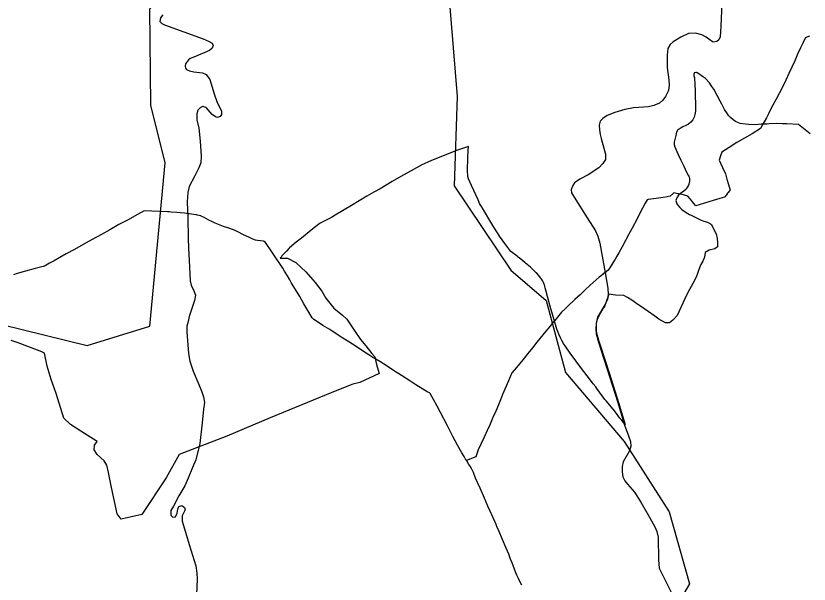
# Model space of a CAD drawing. Extents: x -789162 to -606354, y -1062736 to -945481.
# Drawn here: x -679066 to -676388, y -987160 to -985243 of the extents above; entities that cross this region are included whole.
import ezdxf

# ---------------------------------------------------------------- set-up
doc = ezdxf.new("R2010")
doc.units = 0
for name, color, linetype in [('_SIRSI VZTAHY_CYKLOTRASY MISTNI S', 7, 'Continuous'), ('_SIRSI VZTAHY_PRIRODNIHO PARKU', 7, 'Continuous'), ('_SIRSI VZTAHY_SILNICE III TRIDY_STAV', 7, 'Continuous'), ('_SIRSI VZTAHY_VTL PLYNOVOD', 7, 'Continuous')]:
    doc.layers.add(name, color=color, linetype=linetype)

msp = doc.modelspace()

# ---------------------------------------------------------------- linework, layer by layer
at = {"layer": '_SIRSI VZTAHY_CYKLOTRASY MISTNI S'}
for points in [[(-678147.3, -983515.2), (-678195.2, -983607.6), (-678297.8, -983679.5), (-678342.3, -983789), (-678304.7, -983908.8), (-678068.7, -984360.4), (-677750.7, -984784.8), (-677603.6, -985185.1), (-677576.3, -985515.4), (-677586.5, -985816.5), (-677395, -986100.5), (-677275.3, -986203.2), (-677210.3, -986446.1), (-677012, -986678.8), (-676860, -986915.4), (-676791.6, -987158.3), (-676884, -987315.7)], [(-679840.5, -987281.3), (-679999.8, -986991.7), (-680116, -986838.9), (-680262.7, -986590.5), (-680278.6, -986322.1), (-680265.3, -986199.9), (-680026.4, -986141.5), (-679795.4, -986393.9), (-679584.7, -986348.1), (-679506, -986262.6), (-679266.7, -986098.3), (-679188, -986266), (-678825.5, -986355), (-678613.5, -986289.9), (-678562.2, -985739), (-678610.1, -985544), (-678613.5, -985218.9), (-678452.8, -985071.7), (-678244.2, -985109.4), (-678309.1, -984952), (-678487, -984780.9), (-678459.6, -984664.5), (-677744.9, -984767.2)]]:
    msp.add_lwpolyline(points, dxfattribs=at)
at = {"layer": '_SIRSI VZTAHY_PRIRODNIHO PARKU'}
msp.add_lwpolyline([(-676384.4, -985641.2), (-676423.9, -985609.8), (-676462.7, -985606.7), (-676477.7, -985606.6), (-676496.4, -985605.5), (-676522.2, -985607.5), (-676529.1, -985608.1), (-676550.2, -985608.2), (-676567.3, -985610), (-676590.9, -985609.8), (-676602.6, -985608.7), (-676620.1, -985605.6), (-676626.8, -985603.7), (-676636, -985599.4), (-676643.8, -985593.7), (-676653.2, -985585.4), (-676659.5, -985578.6), (-676663.8, -985572.9), (-676673.1, -985558.9), (-676682.6, -985541.2), (-676693.5, -985520.1), (-676693.9, -985519.5), (-676698.1, -985511.9), (-676709.9, -985490.7), (-676716.6, -985480.7), (-676723.8, -985469.1), (-676738.2, -985454.5), (-676747.9, -985447), (-676760.6, -985438.3), (-676766.1, -985435.4), (-676768, -985434.4), (-676770.7, -985434.2), (-676775.7, -985435.3), (-676776, -985436.8), (-676776.6, -985439.7), (-676776.6, -985445.8), (-676775.3, -985451.7), (-676773.7, -985475), (-676773, -985495.3), (-676772.5, -985505.4), (-676771.1, -985547.5), (-676771.4, -985564.1), (-676773.6, -985576.2), (-676776, -985584.2), (-676780.9, -985594), (-676786.9, -985601.7), (-676795.4, -985607.9), (-676804.6, -985612.9), (-676813.9, -985617.5), (-676820.4, -985621), (-676826.4, -985624.6), (-676831.6, -985627.9), (-676835.7, -985634.7), (-676838.4, -985646.7), (-676843.5, -985668.8), (-676843.8, -985673.2), (-676843.6, -985677), (-676842.9, -985680.2), (-676842.2, -985682.8), (-676830, -985710.4), (-676821.2, -985729.8), (-676810.6, -985749.7), (-676806.2, -985759.8), (-676803.2, -985767.4), (-676796.1, -985780.1), (-676794.3, -985783.5), (-676792.9, -985786.8), (-676791.6, -985791.5), (-676791.3, -985795.5), (-676791.5, -985800.4), (-676792, -985803), (-676795.6, -985814.3), (-676798.4, -985819.9), (-676803.5, -985827), (-676811.9, -985834.9), (-676821.5, -985841.4), (-676829.4, -985848.2), (-676834.3, -985856.5), (-676838.2, -985865.3), (-676835.5, -985873.3), (-676834.3, -985876.7), (-676831.9, -985880.5), (-676823.9, -985889.6), (-676818, -985895.5), (-676803.1, -985905.9), (-676792.1, -985912.4), (-676784.2, -985916), (-676754.9, -985930.5), (-676743.3, -985935), (-676731.4, -985938.5), (-676720.7, -985944), (-676717.4, -985947.1), (-676712.1, -985958.6), (-676701.8, -985978.1), (-676698.2, -985994.1), (-676697.2, -986008.4), (-676696.9, -986022.5), (-676706.7, -986028.3), (-676725.6, -986032.7), (-676738.3, -986041.1), (-676740.6, -986056.7), (-676746.9, -986070.7), (-676753.8, -986081.2), (-676756.4, -986088.9), (-676763.8, -986109), (-676769.4, -986124.6), (-676780.6, -986145.3), (-676791.3, -986165.4), (-676801.9, -986184.9), (-676833.3, -986253.2), (-676848.2, -986269.5), (-676859.6, -986278), (-676873.3, -986278.3), (-676895.5, -986265.5), (-676908.7, -986256), (-676953.7, -986223.8), (-676965.9, -986216.5), (-676986.7, -986202), (-677001.1, -986192.6), (-677014, -986186.3), (-677041.1, -986184.7), (-677063.9, -986181.4), (-677080.4, -986226.3), (-677084, -986231.6), (-677093.4, -986247.3), (-677101.2, -986261.9), (-677104.8, -986270.9), (-677106.7, -986280.4), (-677107, -986293.1), (-677106.4, -986305.9), (-677104.8, -986317.2), (-677099, -986336.9), (-677092.6, -986356.5), (-677063.5, -986446.6), (-677030.7, -986550.4), (-677022.2, -986577.3), (-677008.5, -986621.4), (-677015.8, -986613.1), (-677022.4, -986604.6), (-677026.5, -986599.4), (-677041.1, -986580.1), (-677049.7, -986569.1), (-677073.4, -986541.9), (-677077.3, -986536.8), (-677104.5, -986499.3), (-677108.3, -986494.3), (-677116.6, -986483.7), (-677129.7, -986467.1), (-677156, -986431.9), (-677194.1, -986381.1), (-677209.5, -986359.4), (-677217.4, -986347.5), (-677223, -986337.6), (-677227.6, -986328.8), (-677233.2, -986316.6), (-677239.4, -986299.8), (-677248.9, -986268.5), (-677259.5, -986230.6), (-677278.7, -986160.6), (-677279.7, -986156.1), (-677280.4, -986153.3), (-677281.3, -986150.8), (-677283.4, -986144.7), (-677287, -986137.3), (-677290.4, -986132), (-677294, -986127.1), (-677301.1, -986117.7), (-677308.5, -986110.2), (-677309.1, -986109.6), (-677319.6, -986099), (-677328.5, -986090.7), (-677328.6, -986090.6), (-677345.8, -986076.5), (-677347.8, -986074.8), (-677347.9, -986074.7), (-677361.6, -986063.2), (-677369.8, -986056.3), (-677373.5, -986053.1), (-677395.5, -986037.6), (-677415.4, -986010.2), (-677433.5, -985985.6), (-677440, -985975.2), (-677447.2, -985964.6), (-677455.7, -985950.5), (-677491.2, -985891.9), (-677491.8, -985890.4), (-677492.3, -985889.6), (-677500.4, -985876), (-677503.5, -985869.3), (-677505.8, -985864), (-677527.3, -985815.1), (-677537.9, -985792.2), (-677539.7, -985784.2), (-677540.1, -985782.2), (-677540.7, -985778.1), (-677541.4, -985771), (-677541.6, -985766.6), (-677541.7, -985765.9), (-677541.7, -985765.5), (-677539.7, -985721.2), (-677538.7, -985697.9), (-677538.1, -985683.9), (-677574.9, -985696.4), (-677663.2, -985730.5), (-677674.7, -985736), (-677695.6, -985745.8), (-677732, -985765.4), (-677758.7, -985780.5), (-677795.6, -985801.7), (-677836.4, -985826.7), (-677857.8, -985837.8), (-677880.7, -985850.7), (-677932.7, -985882.8), (-677987.7, -985915.7), (-678000.7, -985922.5), (-678029.5, -985937.6), (-678038.4, -985942.3), (-678053.4, -985952.9), (-678068.7, -985965.6), (-678089.3, -985982.7), (-678101.4, -985992.2), (-678120.2, -986006.3), (-678142.2, -986025.9), (-678144.4, -986027.9), (-678152.3, -986036.5), (-678168.5, -986052.5), (-678170.8, -986056.5), (-678173.6, -986060.7), (-678149, -986060), (-678120.8, -986074.8), (-678087, -986105.8), (-678056, -986142.4), (-678032.8, -986172), (-678020.1, -986195.3), (-677992.6, -986229.1), (-677963, -986252.3), (-677948.2, -986265.7), (-677924.3, -986303), (-677902.5, -986334), (-677884.2, -986355.8), (-677864.4, -986381.2), (-677854.6, -986392.5), (-677848.2, -986418.5), (-677839.1, -986448.8), (-677905.3, -986479.8), (-677928.5, -986484.7), (-677999.7, -986512.9), (-678208.1, -986598.8), (-678353.9, -986660.1), (-678514.5, -986722.8), (-678558.2, -986801), (-678640.6, -986924.9), (-678711, -986940.4), (-678723.7, -986922.8), (-678732.8, -986881.3), (-678744.8, -986827.7), (-678753.3, -986783.4), (-678759.6, -986758.7), (-678768.1, -986743.9), (-678791.3, -986722.8), (-678801.9, -986706.6), (-678801.2, -986690.4), (-678792, -986678.4), (-678846.9, -986643.9), (-678881.4, -986620.7), (-678904.7, -986599.5), (-678930, -986517.1), (-678946.9, -986469.2), (-678961, -986424.2), (-678969.4, -986380.3), (-678978.6, -986376.3), (-679057.9, -986345.8), (-679081.7, -986337.4)], dxfattribs=at)
at = {"layer": '_SIRSI VZTAHY_SILNICE III TRIDY_STAV'}
for points in [[(-676681.2, -985174.7), (-676685.9, -985277.3), (-676688.1, -985314.1), (-676692.3, -985324), (-676699.3, -985329.7), (-676712.3, -985331.3), (-676722.1, -985324.6), (-676735.4, -985314.4), (-676750.4, -985306.5), (-676771.6, -985301.7), (-676795.5, -985302.7), (-676820.8, -985314.5), (-676846.8, -985330.9), (-676857.2, -985340), (-676864.4, -985352.8), (-676867.5, -985375.4), (-676867.2, -985416.7), (-676861.2, -985458.3), (-676860.2, -985475.1), (-676863.1, -985494.6), (-676873.2, -985514.8), (-676881.2, -985527.2), (-676892.9, -985537), (-676911.7, -985545.3), (-676930.1, -985549.4), (-676980.5, -985553.2), (-677010.2, -985558.6), (-677044.2, -985569.4), (-677070.1, -985579.4), (-677084.7, -985589.1), (-677093.9, -985598.2), (-677096.9, -985611.4), (-677096.1, -985627.8), (-677093.3, -985643.5), (-677089.8, -985656.6), (-677075.5, -985709.6), (-677075.1, -985727), (-677084, -985740.9), (-677098.1, -985755.9), (-677133.8, -985779.2), (-677161.8, -985794.2), (-677180.2, -985806.3), (-677186.2, -985814.6), (-677191.2, -985828.1), (-677190.4, -985839.3), (-677181.3, -985855), (-677136.7, -985924), (-677109.2, -985968), (-677101.1, -985986.4), (-677094.2, -986009.1), (-677076.9, -986109.2), (-677067.9, -986161.5), (-677066.6, -986182.5), (-677068.2, -986199.9), (-677077.1, -986217.7), (-677101.8, -986259.6), (-677107.4, -986279.2), (-677108.4, -986300.1), (-677106.9, -986315.8), (-677099.3, -986343.1), (-677034.2, -986546.7), (-677011.2, -986623.1), (-677002.2, -986646.9), (-676991.2, -986678.6), (-676989.8, -986694), (-676993.9, -986709.8), (-677015.2, -986747.6), (-677019.3, -986763.2), (-677019.6, -986781.3), (-677017.1, -986797.2), (-677009.7, -986810.8), (-677001.5, -986822.9), (-676977, -986849.9), (-676955.7, -986883.2), (-676925.1, -986936.2), (-676908.6, -986966.8), (-676901.8, -986982.6), (-676897.5, -987000.8), (-676896.5, -987077.5), (-676893.7, -987105.2), (-676873, -987148.3), (-676850.4, -987193.1)], [(-678569.5, -985240), (-678577.7, -985249.6), (-678579.7, -985262.1), (-678573.7, -985268.3), (-678564.2, -985273.4), (-678434.3, -985321), (-678414, -985329.2), (-678403.1, -985334.8), (-678399.6, -985343.4), (-678403.5, -985351.6), (-678412, -985359.5), (-678465.6, -985381.9), (-678477.2, -985386.8), (-678483.7, -985391.8), (-678493.7, -985404.9), (-678494.9, -985412.4), (-678493.4, -985419), (-678489.9, -985423.5), (-678480.2, -985428.9), (-678464.8, -985431.4), (-678435.8, -985435.2), (-678423.7, -985440.9), (-678411.4, -985457.6), (-678396.9, -985505.9), (-678386.9, -985535.7), (-678372, -985563.8), (-678371.7, -985575.8), (-678376.7, -985582.4), (-678385.2, -985585.4), (-678392.7, -985583.2), (-678403.9, -985575.4), (-678423.5, -985551.9), (-678435.9, -985549.1), (-678443.9, -985552.7), (-678452.2, -985561.2), (-678455.3, -985573.4), (-678455.1, -985593.7), (-678448.2, -985621.9), (-678444.1, -985666.1), (-678440.6, -985715.8), (-678441.6, -985739.2), (-678448.6, -985755.4), (-678461.9, -985782.7), (-678480.9, -985818.5), (-678486, -985838.7), (-678488.2, -985870), (-678485.8, -985925.6), (-678484.3, -985992.3), (-678482.9, -986027.1), (-678481.3, -986066.8), (-678477.5, -986136.4), (-678473.8, -986151.8), (-678465.8, -986170.5), (-678459.7, -986184.5), (-678462.9, -986203), (-678480.6, -986257), (-678485, -986273.3), (-678489.5, -986289.8), (-678488.9, -986308.1), (-678482.8, -986382), (-678478.7, -986407.2), (-678467.6, -986441.1), (-678449, -986486.6), (-678438, -986511), (-678432.3, -986528), (-678429.7, -986547), (-678432.7, -986569.2), (-678437.7, -986615.2), (-678445, -986685.7), (-678459.1, -986740.2), (-678469.4, -986766.6), (-678484.8, -986802), (-678495.8, -986827.7), (-678516, -986861.6), (-678534.3, -986896.2), (-678542.5, -986911.7), (-678542.9, -986926.8), (-678536, -986933.2), (-678527.2, -986932.7), (-678521.2, -986920), (-678518.9, -986906.3), (-678515.5, -986898.2), (-678505.9, -986894.9), (-678497.2, -986900.9), (-678494.2, -986909.5), (-678505.2, -986929), (-678504.6, -986947), (-678497.2, -986973.4), (-678480.8, -987026.2), (-678458.7, -987098.1), (-678455.4, -987122.1), (-678454.6, -987143.2), (-678455.9, -987194)]]:
    msp.add_lwpolyline(points, dxfattribs=at)
at = {"layer": '_SIRSI VZTAHY_VTL PLYNOVOD'}
for points in [[(-676386.8, -985312), (-676400.7, -985317), (-676401.5, -985318), (-676408.3, -985332.6), (-676416.8, -985350.8), (-676426.6, -985372.2), (-676436.4, -985394.3), (-676446.3, -985416), (-676456.4, -985437.6), (-676466.7, -985459.5), (-676476.8, -985481.1), (-676487.9, -985502.3), (-676499.4, -985523.6), (-676510.9, -985544.4), (-676521.5, -985565.6), (-676525.1, -985573.1), (-676532.1, -985587), (-676543.6, -985608.1), (-676551.8, -985623.4), (-676580.6, -985640.4), (-676605.8, -985655.2), (-676631.6, -985670.2), (-676657.4, -985687.1), (-676669.7, -985694.5), (-676682.2, -985702.5), (-676687.1, -985715), (-676692, -985729.5), (-676686.4, -985741.8), (-676680.4, -985754.3), (-676670.2, -985775.8), (-676665.2, -985793.5), (-676659.8, -985812.3), (-676654.3, -985831.2), (-676656.3, -985833.5), (-676660.7, -985838.8), (-676662.9, -985841.3), (-676666.9, -985846.5), (-676672.5, -985853.4), (-676673.4, -985854.5), (-676689.6, -985859.4), (-676711.7, -985866.1), (-676740.6, -985874.6), (-676770.7, -985883.4), (-676777.2, -985875.4), (-676781.3, -985870.5), (-676785.4, -985865.4), (-676789.4, -985860.4), (-676797, -985851), (-676808.9, -985847.2), (-676820.3, -985844.9), (-676820.9, -985844.8), (-676826.7, -985843.8), (-676828.5, -985843.4), (-676831, -985842.9), (-676844.5, -985840.2), (-676844.8, -985840.5), (-676845.6, -985841.2), (-676851, -985846.2), (-676853.1, -985848.1), (-676856.6, -985851.3), (-676873.2, -985854), (-676904.2, -985858.6), (-676931, -985862.5), (-676935.2, -985863.1), (-676941.3, -985874.7), (-676957.9, -985906.1), (-676968.9, -985927), (-676985.7, -985958.8), (-676997, -985979.7), (-677008.1, -986000.5), (-677019.4, -986021.6), (-677030.7, -986042.7), (-677037, -986053.6), (-677042.5, -986063.2), (-677061.6, -986094.2), (-677065.9, -986101.1), (-677071.7, -986105.3), (-677072.3, -986105.8), (-677082.9, -986113.5), (-677083.1, -986113.7), (-677089.2, -986118.3), (-677096.5, -986124.8), (-677126.8, -986151.7), (-677143.8, -986167), (-677161.3, -986183.4), (-677179.1, -986199.9), (-677185.3, -986206.2), (-677196.7, -986216.5), (-677213, -986232.1), (-677224.4, -986242.7), (-677246.6, -986270.1), (-677250.8, -986275.2), (-677251.5, -986276), (-677263.8, -986291), (-677277, -986306.7), (-677307.3, -986343.8), (-677322.2, -986362.3), (-677338, -986381.8), (-677354.7, -986402.8), (-677376.1, -986428.9), (-677391.4, -986447.2), (-677403.1, -986473.8), (-677422.7, -986520.4), (-677427.5, -986531.9), (-677436.9, -986554.3), (-677446.1, -986576.6), (-677455.4, -986598), (-677465.3, -986620.1), (-677475.3, -986641.7), (-677485.2, -986663.6), (-677495.1, -986685.2), (-677504.8, -986707.1), (-677513.4, -986729.9), (-677528.2, -986735.8), (-677541.1, -986741), (-677541.2, -986741), (-677541.3, -986741.1), (-677542.3, -986741.5), (-677542.7, -986741.8)], [(-677544.6, -986743.2), (-677544.6, -986743.2), (-677545.1, -986742.6), (-677546.4, -986740.3), (-677552.7, -986729.5), (-677560.4, -986716.8), (-677574.9, -986691.4), (-677590.5, -986661.7), (-677608.9, -986626), (-677632.8, -986580.9), (-677644.1, -986559.9), (-677656.2, -986536.9), (-677667.7, -986516.8), (-677669.4, -986514.9), (-677675.5, -986511.6), (-677691.8, -986501.6), (-677715.4, -986486.9), (-677736.1, -986473.9), (-677764.7, -986455.7), (-677791.7, -986438.6), (-677816.3, -986422.5), (-677837.3, -986409), (-677850.8, -986401.1), (-677861.2, -986394.9), (-677871.4, -986388.5), (-677896.2, -986372.3), (-677917, -986358.5), (-677942, -986342.7), (-677962.2, -986329.6), (-677981.5, -986317.3), (-678006.5, -986301.3), (-678029.2, -986287.3), (-678048.3, -986275.1), (-678060.6, -986267.5), (-678065.3, -986261.4), (-678080.8, -986236.4), (-678093.5, -986214.1), (-678107.8, -986189.5), (-678122.1, -986165.4), (-678135, -986144.1), (-678141.7, -986132.8), (-678149.5, -986119.4), (-678158.9, -986104.1), (-678165.2, -986093.5), (-678176, -986077.4), (-678178.5, -986073.6), (-678183.5, -986066), (-678195.1, -986049.3), (-678206.3, -986032.1), (-678218.5, -986014.4), (-678223.3, -986007.6), (-678227.5, -986004.4), (-678230.3, -986003.2), (-678240.1, -986001.9), (-678250.7, -986000.8), (-678257.6, -985999.9), (-678266.4, -985996.1), (-678280, -985989.8), (-678297.9, -985981.2), (-678317.1, -985971.4), (-678326, -985967.2), (-678335.2, -985963.5), (-678347, -985959.1), (-678364.6, -985953.2), (-678382.1, -985946.5), (-678393.4, -985942.1), (-678400.3, -985938.9), (-678404.6, -985936.8), (-678414.8, -985932), (-678422.6, -985927.9), (-678430.8, -985923.6), (-678440, -985918.4), (-678441.4, -985917.7), (-678452.4, -985915.4), (-678455.9, -985914.6), (-678457.5, -985914.3), (-678458.6, -985914), (-678472.9, -985911.6), (-678480.4, -985910.9), (-678482.9, -985910.6), (-678489.9, -985909.9), (-678496.3, -985908.7), (-678511.8, -985907.1), (-678522.5, -985906.1), (-678541.3, -985904.5), (-678547.6, -985904.2), (-678553.2, -985903.6), (-678554, -985903.5), (-678632.7, -985900.6), (-678643.6, -985906.5), (-678657.6, -985914.6), (-678686.8, -985930.5), (-678718.5, -985947.2), (-678749.1, -985964.3), (-678777.1, -985980.1), (-678808.7, -985997.5), (-678839.1, -986014.6), (-678867.8, -986030.5), (-678896, -986046), (-678917.7, -986058.4), (-678937.4, -986069.1), (-678953, -986077.5), (-678958, -986080.4), (-678967.4, -986085.7), (-678974.2, -986088.7), (-679000.9, -986094.9), (-679034.2, -986103.8), (-679062.1, -986112.2), (-679074.2, -986116)], [(-677544.6, -986743.2), (-677544.2, -986743), (-677543.8, -986742.7)], [(-677357.3, -987163.1), (-677364.8, -987150.2), (-677369.5, -987140.9), (-677374.8, -987129.8), (-677378, -987120.9), (-677382.6, -987109.1), (-677390.9, -987087.2), (-677395.6, -987075.2), (-677402, -987058.8), (-677410.2, -987037.8), (-677436, -986979.3), (-677442, -986965.2), (-677444.6, -986958.8), (-677449.3, -986948.7), (-677459.5, -986925.4), (-677472.1, -986896.9), (-677484.1, -986869.8), (-677498.6, -986836.4), (-677513.8, -986801.7), (-677521.2, -986783.4), (-677526.5, -986771.4), (-677532.8, -986761.8), (-677536.5, -986755.6), (-677542.5, -986746.4), (-677544.6, -986743.2)], [(-677542.7, -986741.8), (-677543, -986741.4), (-677543.2, -986741.6), (-677543.5, -986741.8), (-677543.9, -986742.1), (-677544.1, -986742.3), (-677543.8, -986742.7)], [(-677542.7, -986741.8), (-677543.3, -986742.3), (-677543.8, -986742.7)]]:
    msp.add_lwpolyline(points, dxfattribs=at)

doc.saveas('drawing.dxf')
